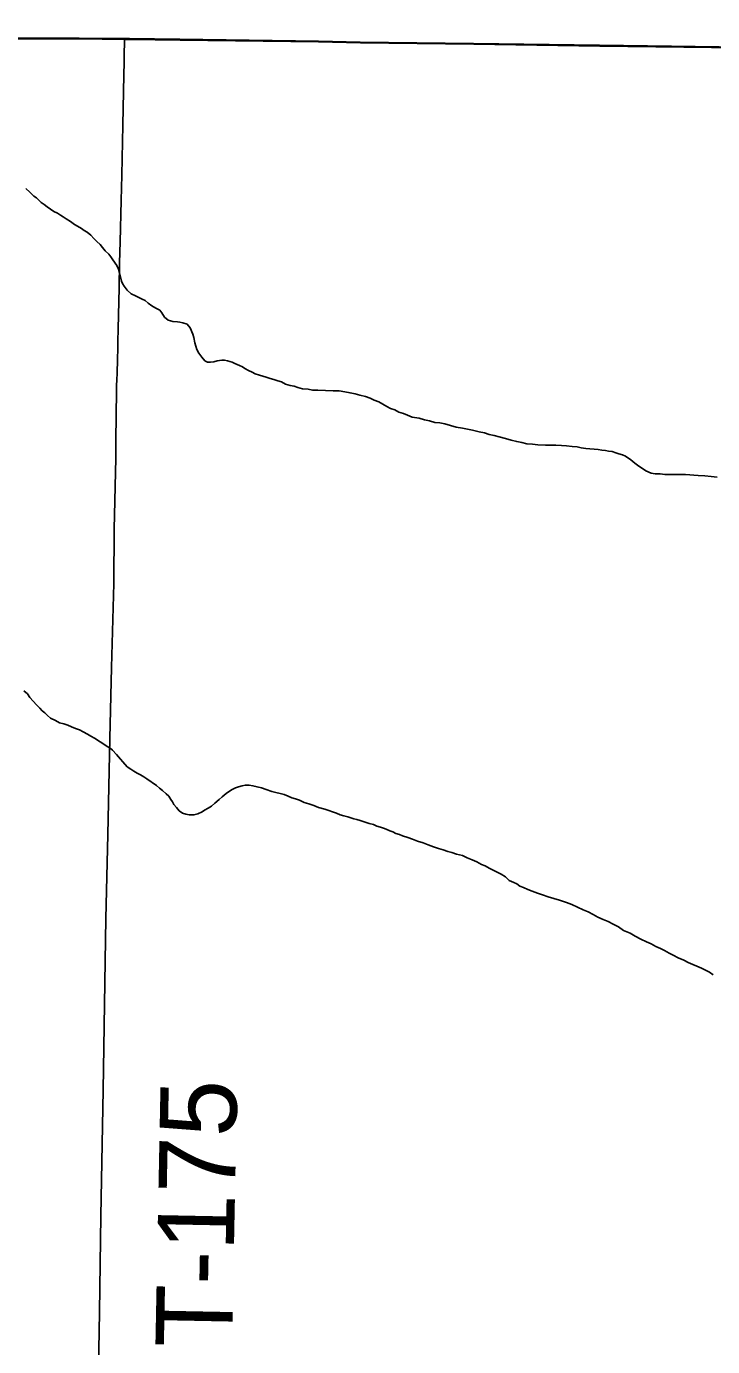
# Model space of a CAD drawing. Extents: x 2.4 to 73.1, y 4.5 to 25.6.
# Drawn here: x 34.2051 to 34.4595, y 19.5841 to 20.0736 of the extents above; entities that cross this region are included whole.
import ezdxf

# ---------------------------------------------------------------- set-up
doc = ezdxf.new("R2010")
doc.units = 0
for name, color, linetype in [('GM_X_Minor_River', 7, 'Continuous'), ('GM_X_Township_Road', 7, 'Continuous'), ('GM_X_Township_Road_Text', 7, 'Continuous'), ('SH_Cut_Line', 7, 'Continuous')]:
    doc.layers.add(name, color=color, linetype=linetype)

msp = doc.modelspace()

# ---------------------------------------------------------------- linework, layer by layer
at = {"layer": 'GM_X_Minor_River'}
for points in [[(34.20487, 20.01349), (34.20639, 20.01216), (34.20791, 20.01063), (34.20886, 20.01006), (34.21057, 20.00834), (34.21171, 20.00758), (34.21284, 20.00663), (34.21398, 20.00586), (34.21531, 20.00491), (34.21664, 20.00433), (34.21778, 20.00357), (34.21873, 20.003), (34.21987, 20.00223), (34.22139, 20.00128), (34.22291, 20.00013), (34.22405, 19.99956), (34.22557, 19.99861), (34.22652, 19.99784), (34.22766, 19.99727), (34.22899, 19.99612), (34.23013, 19.99498), (34.23126, 19.99384), (34.2324, 19.99269), (34.23335, 19.99155), (34.2343, 19.9904), (34.23563, 19.98907), (34.23639, 19.98812), (34.23715, 19.98697), (34.23866, 19.98488), (34.23923, 19.98355), (34.23961, 19.98222), (34.23999, 19.98069), (34.24036, 19.97917), (34.24074, 19.97822), (34.24131, 19.97727), (34.24245, 19.97574), (34.24397, 19.97441), (34.24549, 19.97364), (34.24682, 19.97307), (34.24796, 19.9725), (34.2491, 19.97192), (34.25024, 19.97097), (34.25157, 19.97001), (34.25309, 19.96906), (34.2546, 19.9683), (34.25536, 19.96734)], [(34.25536, 19.96734), (34.25631, 19.96582), (34.25764, 19.96467), (34.25935, 19.9641), (34.26106, 19.96409), (34.26201, 19.9639), (34.26315, 19.96371), (34.26467, 19.96313), (34.26581, 19.9618), (34.26676, 19.95952), (34.26714, 19.95818), (34.26751, 19.95628), (34.26789, 19.95495), (34.26827, 19.95381), (34.26903, 19.95247), (34.27017, 19.95095), (34.2713, 19.94962), (34.27225, 19.94904), (34.27339, 19.94904), (34.27453, 19.94923), (34.27587, 19.9496), (34.27758, 19.94979), (34.27853, 19.94979), (34.27967, 19.94959), (34.28138, 19.94902), (34.28233, 19.94863), (34.28404, 19.94787), (34.28518, 19.94729), (34.28613, 19.94672), (34.28746, 19.94596), (34.28879, 19.94538), (34.28993, 19.94481), (34.29145, 19.94424), (34.29278, 19.94385), (34.29392, 19.94347), (34.29544, 19.94308), (34.29677, 19.9427), (34.29829, 19.94212), (34.29962, 19.94174), (34.30114, 19.94097), (34.30285, 19.9404), (34.30437, 19.9402), (34.3057, 19.93963), (34.30741, 19.93925), (34.3095, 19.93905), (34.31121, 19.93866), (34.31312, 19.93866), (34.31882, 19.93845), (34.3211, 19.93844), (34.32319, 19.93806), (34.32509, 19.93767), (34.32699, 19.93729), (34.3287, 19.9369), (34.3308, 19.93632), (34.3325, 19.93575), (34.33402, 19.93498), (34.33574, 19.93441), (34.33725, 19.93345), (34.33877, 19.93269), (34.3401, 19.93192), (34.34162, 19.93135), (34.34314, 19.93058), (34.34485, 19.93001), (34.34637, 19.92943), (34.34808, 19.92867), (34.35075, 19.92828), (34.35265, 19.9277), (34.35455, 19.92732), (34.35645, 19.92674), (34.35835, 19.92655), (34.36025, 19.92616), (34.36234, 19.92559), (34.36443, 19.92501), (34.36671, 19.92462), (34.36861, 19.92424), (34.37051, 19.92385), (34.37298, 19.92327), (34.37488, 19.92289), (34.37659, 19.92231), (34.3785, 19.92193), (34.38039, 19.92135), (34.38268, 19.92077), (34.38477, 19.9202), (34.38686, 19.91962), (34.38876, 19.91923), (34.39066, 19.91885), (34.39275, 19.91865), (34.39465, 19.91846), (34.3975, 19.91826), (34.3994, 19.91825), (34.40131, 19.91825), (34.4034, 19.91824), (34.4053, 19.91804), (34.40739, 19.91785), (34.40929, 19.91765), (34.41081, 19.91727), (34.41252, 19.91707), (34.41708, 19.91668), (34.41842, 19.91648), (34.41975, 19.91629), (34.42089, 19.9161)], [(34.42089, 19.9161), (34.42222, 19.9159), (34.42355, 19.91552), (34.42469, 19.91513), (34.42602, 19.91475), (34.42716, 19.91418), (34.42811, 19.9136), (34.42906, 19.91303), (34.43001, 19.91208), (34.43115, 19.91131), (34.4321, 19.91055), (34.4338, 19.90941), (34.43475, 19.90883), (34.43665, 19.90788), (34.43817, 19.90768), (34.44008, 19.90768), (34.44179, 19.90748), (34.44388, 19.90748), (34.44711, 19.90747), (34.44939, 19.90746), (34.45415, 19.90706), (34.45662, 19.90687), (34.4589, 19.90667), (34.46118, 19.90647)], [(34.20414, 19.82722), (34.20547, 19.82608), (34.20642, 19.82475), (34.20756, 19.82341), (34.20889, 19.82208), (34.21003, 19.82074), (34.21098, 19.81979), (34.21192, 19.81903), (34.21287, 19.81807), (34.21401, 19.81712), (34.21591, 19.81616), (34.21743, 19.8154), (34.21895, 19.81502), (34.22047, 19.81444), (34.2218, 19.81387), (34.22332, 19.81329), (34.22484, 19.81272), (34.22617, 19.81195), (34.22769, 19.81119), (34.22902, 19.81042), (34.23035, 19.80966), (34.23244, 19.80832), (34.23415, 19.80718), (34.2351, 19.8066), (34.23605, 19.80603), (34.237, 19.80527), (34.23851, 19.80355), (34.24003, 19.80184), (34.24079, 19.80088), (34.2425, 19.79898), (34.24383, 19.79821), (34.24497, 19.79745), (34.24611, 19.79669), (34.24744, 19.79611), (34.24858, 19.79535), (34.24972, 19.79458), (34.25332, 19.7921), (34.25446, 19.79115), (34.2556, 19.7902), (34.25693, 19.78905), (34.25788, 19.7881), (34.25864, 19.78696), (34.25921, 19.786), (34.25978, 19.78505), (34.26072, 19.78391), (34.26167, 19.78277), (34.263, 19.78181), (34.26414, 19.78143), (34.26547, 19.78123), (34.26718, 19.78123), (34.26871, 19.7816), (34.27023, 19.78236), (34.27118, 19.78293), (34.27251, 19.78368), (34.27366, 19.78444), (34.27499, 19.78558), (34.27651, 19.7869), (34.27766, 19.78785), (34.27918, 19.78918), (34.28108, 19.7905), (34.2826, 19.79125), (34.28375, 19.79163), (34.28508, 19.79201), (34.28622, 19.79219), (34.28774, 19.79219), (34.28907, 19.792), (34.29059, 19.79161), (34.2923, 19.79123), (34.29401, 19.79065), (34.2961, 19.78988), (34.30066, 19.78873), (34.30218, 19.78816), (34.30351, 19.78758), (34.30484, 19.7872), (34.30636, 19.78662), (34.30807, 19.78586), (34.30978, 19.78528), (34.31168, 19.78471), (34.31339, 19.78394), (34.31567, 19.78336), (34.31719, 19.78279), (34.31853, 19.7824), (34.32005, 19.78183), (34.32138, 19.78126), (34.32271, 19.78087), (34.32423, 19.78049), (34.32537, 19.7801), (34.32651, 19.77972), (34.32765, 19.77953), (34.32879, 19.77914), (34.33069, 19.77857), (34.33221, 19.77799), (34.33373, 19.77761), (34.33506, 19.77703), (34.33639, 19.77665), (34.33753, 19.77627), (34.33848, 19.77588), (34.33981, 19.77531)], [(34.33981, 19.77531), (34.34095, 19.77492), (34.34209, 19.77435), (34.34342, 19.77397), (34.34456, 19.77339), (34.34646, 19.77282), (34.34817, 19.77224), (34.35007, 19.77148), (34.35216, 19.7709), (34.35406, 19.77013), (34.35596, 19.76937), (34.35786, 19.76879), (34.35957, 19.76822), (34.36128, 19.76764), (34.3628, 19.76726), (34.36451, 19.76668), (34.36679, 19.7661), (34.3685, 19.76534), (34.3704, 19.76457), (34.37211, 19.76381), (34.37382, 19.76285), (34.37515, 19.76228), (34.37667, 19.76151), (34.38104, 19.75922), (34.38275, 19.75826), (34.38408, 19.75693), (34.38579, 19.75616), (34.38693, 19.75559), (34.38807, 19.75483), (34.3894, 19.75425), (34.39092, 19.75349), (34.39263, 19.75291), (34.39453, 19.75215), (34.39643, 19.75157), (34.39852, 19.75081), (34.40061, 19.75023), (34.4027, 19.74965), (34.40536, 19.74869), (34.40726, 19.74793), (34.40935, 19.74697), (34.41144, 19.74601), (34.41334, 19.74525), (34.41524, 19.74429), (34.41695, 19.74334), (34.41885, 19.74238), (34.42075, 19.74162), (34.42265, 19.74066), (34.42455, 19.7397), (34.42644, 19.73837), (34.42891, 19.73741), (34.43081, 19.73626), (34.4329, 19.73512), (34.43499, 19.73416), (34.4367, 19.7334), (34.43841, 19.73244), (34.44012, 19.73168), (34.44164, 19.73091), (34.44335, 19.72995), (34.44487, 19.72919), (34.44677, 19.72823), (34.44886, 19.72728), (34.45038, 19.72651), (34.45209, 19.72575), (34.45361, 19.72517), (34.45532, 19.72441), (34.45684, 19.72364), (34.45836, 19.72288), (34.45969, 19.72192)]]:
    msp.add_lwpolyline(points, dxfattribs=at)
at = {"layer": 'GM_X_Township_Road'}
for points in [[(34.08344, 20.07038), (34.09064, 20.07023), (34.10693, 20.07006), (34.12529, 20.06987), (34.14767, 20.06963), (34.16541, 20.06945), (34.19133, 20.06917), (34.19994, 20.06899), (34.21547, 20.06896), (34.22479, 20.06891), (34.24145, 20.06878)], [(34.23831, 19.92012), (34.23852, 19.93838), (34.23853, 19.93992), (34.23863, 19.94297), (34.2387, 19.94447), (34.2388, 19.94595), (34.23889, 19.94902), (34.23892, 19.95059), (34.23895, 19.95372), (34.23901, 19.95681), (34.23905, 19.95832), (34.23908, 19.95986), (34.23915, 19.96139), (34.23944, 19.97662), (34.23966, 19.98589), (34.23985, 19.99365), (34.24022, 20.00908), (34.24052, 20.01837), (34.24087, 20.03699), (34.24126, 20.0556), (34.24136, 20.06021), (34.2414, 20.0648), (34.24142, 20.06635), (34.24145, 20.06878)], [(34.24145, 20.06878), (34.24345, 20.06877), (34.26211, 20.06853), (34.31344, 20.06784), (34.32899, 20.06745), (34.37098, 20.06695), (34.41764, 20.06631), (34.47985, 20.06553), (34.49105, 20.06535)], [(34.23172, 19.56602), (34.23176, 19.56889), (34.23215, 19.59684), (34.23271, 19.63255), (34.23351, 19.67912), (34.23458, 19.74278), (34.23526, 19.77382), (34.23601, 19.80953), (34.23666, 19.83591), (34.23746, 19.86695), (34.23769, 19.88714), (34.23824, 19.91353), (34.23831, 19.92012)]]:
    msp.add_lwpolyline(points, dxfattribs=at)
at = {"layer": 'SH_Cut_Line'}
for points in [[(34.47973, 20.0658), (34.41752, 20.06659), (34.37086, 20.06722), (34.32887, 20.06772), (34.31332, 20.06811), (34.26199, 20.0688), (34.24333, 20.06904), (34.24133, 20.06906), (34.22467, 20.06918), (34.21535, 20.06923), (34.19983, 20.06927), (34.19121, 20.06945), (34.16529, 20.06972), (34.14755, 20.06991), (34.12517, 20.07014), (34.10681, 20.07034), (34.09052, 20.07051), (34.08332, 20.07065), (33.92065, 20.07639)], [(33.92065, 20.07639), (34.08332, 20.07065), (34.09052, 20.07051), (34.10681, 20.07034), (34.12517, 20.07014), (34.14755, 20.06991), (34.16529, 20.06972), (34.19121, 20.06945), (34.19983, 20.06927), (34.21535, 20.06923), (34.22467, 20.06918), (34.24133, 20.06906), (34.24333, 20.06904), (34.26199, 20.0688), (34.31332, 20.06811), (34.32887, 20.06772), (34.37086, 20.06722), (34.41752, 20.06659), (34.47973, 20.0658)]]:
    msp.add_lwpolyline(points, dxfattribs=at)

# ---------------------------------------------------------------- texts
at = {"layer": 'GM_X_Township_Road_Text'}
msp.add_text('T-175', height=0.028409, rotation=88.877, dxfattribs=at).set_placement((34.28131, 19.5835))

doc.saveas('drawing.dxf')
